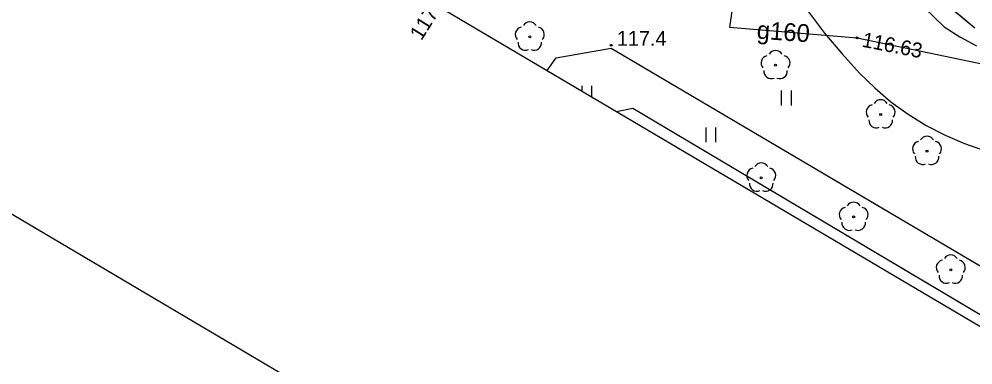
# Model space of a CAD drawing. Extents: x 6434771 to 6436222, y 5663454 to 5664782.
# Drawn here: x 6435355.97 to 6435404.21, y 5663705.54 to 5663723 of the extents above; entities that cross this region are included whole.
import ezdxf

# ---------------------------------------------------------------- set-up
doc = ezdxf.new("R2010")
doc.units = 0
for name, color, linetype in [('Warstwa 11', 7, 'Continuous'), ('Warstwa 12', 7, 'Continuous'), ('Warstwa 13', 7, 'Continuous'), ('Warstwa 14', 7, 'Continuous'), ('Warstwa 2', 7, 'Continuous'), ('Warstwa 5', 7, 'Continuous'), ('Warstwa 63', 7, 'Continuous'), ('Warstwa 9', 7, 'Continuous')]:
    doc.layers.add(name, color=color, linetype=linetype)

msp = doc.modelspace()

# ---------------------------------------------------------------- linework, layer by layer
at = {"layer": 'Warstwa 11'}
for centre in [(6435381.8, 5663722.11), (6435394.23, 5663720.67), (6435399.546, 5663718.183), (6435401.889, 5663716.338), (6435393.509, 5663714.988), (6435398.18, 5663713.01), (6435403.09, 5663710.34)]:
    msp.add_circle(centre, 0.05, dxfattribs=at)
for centre, start, end in [((6435381.8, 5663722.485), 30.1471, 149.8529), ((6435381.443, 5663722.226), 102.1471, 221.8529), ((6435382.157, 5663722.226), 318.1471, 77.8529), ((6435381.58, 5663721.807), 174.1471, 293.8529), ((6435382.02, 5663721.807), 246.1471, 5.8529), ((6435394.23, 5663721.045), 30.1471, 149.8529), ((6435393.873, 5663720.786), 102.1471, 221.8529), ((6435394.587, 5663720.786), 318.1471, 77.8529), ((6435394.01, 5663720.367), 174.1471, 293.8529), ((6435394.45, 5663720.367), 246.1471, 5.8529), ((6435399.546, 5663718.558), 30.1471, 149.8529), ((6435399.189, 5663718.299), 102.1471, 221.8529), ((6435399.903, 5663718.299), 318.1471, 77.8529), ((6435399.326, 5663717.88), 174.1471, 293.8529), ((6435399.766, 5663717.88), 246.1471, 5.8529), ((6435401.889, 5663716.713), 30.1471, 149.8529), ((6435401.532, 5663716.454), 102.1471, 221.8529), ((6435402.246, 5663716.454), 318.1471, 77.8529), ((6435401.669, 5663716.035), 174.1471, 293.8529), ((6435402.109, 5663716.035), 246.1471, 5.8529), ((6435393.152, 5663715.104), 102.1471, 221.8529), ((6435393.509, 5663715.363), 30.1471, 149.8529), ((6435393.866, 5663715.104), 318.1471, 77.8529), ((6435393.289, 5663714.685), 174.1471, 293.8529), ((6435393.729, 5663714.685), 246.1471, 5.8529), ((6435398.18, 5663713.385), 30.1471, 149.8529), ((6435397.823, 5663713.126), 102.1471, 221.8529), ((6435398.537, 5663713.126), 318.1471, 77.8529), ((6435397.96, 5663712.707), 174.1471, 293.8529), ((6435398.4, 5663712.707), 246.1471, 5.8529), ((6435402.733, 5663710.456), 102.1471, 221.8529), ((6435403.09, 5663710.715), 30.1471, 149.8529), ((6435403.447, 5663710.456), 318.1471, 77.8529), ((6435402.87, 5663710.037), 174.1471, 293.8529), ((6435403.31, 5663710.037), 246.1471, 5.8529)]:
    msp.add_arc(centre, 0.375, start, end, dxfattribs=at)
at = {"layer": 'Warstwa 12'}
msp.add_lwpolyline([(6435392.864, 5663734.653), (6435392.693, 5663727.974), (6435391.898, 5663722.594), (6435398.352, 5663722.056), (6435415.83, 5663718.424), (6435421.057, 5663715.631), (6435434.822, 5663707.675), (6435437.774, 5663704.449), (6435454.6, 5663694.085), (6435458.833, 5663692.634), (6435461.216, 5663692.845), (6435462.831, 5663694.076), (6435464.328, 5663696.298), (6435465.146, 5663698.628), (6435464.996, 5663701.93), (6435463.612, 5663704.877), (6435455.399, 5663713.817)], dxfattribs=at)
at = {"layer": 'Warstwa 13'}
msp.add_circle((6435385.916, 5663721.68), 0.045, dxfattribs=at)
at = {"layer": 'Warstwa 14'}
msp.add_circle((6435398.352, 5663722.056), 0.045, dxfattribs=at)
at = {"layer": 'Warstwa 2'}
for points in [[(6435415.067, 5663755.82), (6435402.373, 5663762.888), (6435392.31, 5663768.43), (6435390.96, 5663766.67), (6435390.77, 5663764.67), (6435389.1, 5663763.18), (6435388.86, 5663761.08), (6435387.2, 5663759.63), (6435387, 5663757.52), (6435385.23, 5663755.92), (6435385.11, 5663753.93), (6435383.95, 5663752.39), (6435381.876, 5663748.896), (6435381.305, 5663747.173), (6435381.447, 5663744.871), (6435382.861, 5663743.584), (6435392.193, 5663737.821), (6435395.771, 5663734.317), (6435398.208, 5663729.938), (6435400.477, 5663725.74), (6435404.309, 5663722.554)], [(6435382.682, 5663720.412), (6435383.13, 5663721.05), (6435385.915, 5663721.526), (6435409.181, 5663707.824), (6435409.766, 5663704.907), (6435409.546, 5663704.561)], [(6435386.189, 5663718.343), (6435387.009, 5663718.504), (6435406.74, 5663706.799), (6435406.658, 5663706.265)]]:
    msp.add_lwpolyline(points, dxfattribs=at)
at = {"layer": 'Warstwa 5'}
for p, q in [((6435402.851, 5663723.766), (6435404.309, 5663722.554)), ((6435395.889, 5663723.366), (6435396.711, 5663722.3)), ((6435401.748, 5663723.58), (6435402.75, 5663722.613)), ((6435396.711, 5663722.3), (6435397.576, 5663721.269)), ((6435402.75, 5663722.613), (6435403.555, 5663722.104)), ((6435403.555, 5663722.104), (6435404.39, 5663721.647)), ((6435383.13, 5663721.05), (6435385.915, 5663721.526)), ((6435383.13, 5663721.05), (6435385.915, 5663721.526)), ((6435385.915, 5663721.526), (6435409.181, 5663707.824)), ((6435385.915, 5663721.526), (6435409.181, 5663707.824)), ((6435397.576, 5663721.269), (6435398.481, 5663720.274)), ((6435382.682, 5663720.412), (6435383.13, 5663721.05)), ((6435382.682, 5663720.412), (6435383.13, 5663721.05)), ((6435398.481, 5663720.274), (6435399.247, 5663719.523)), ((6435384.444, 5663719.373), (6435384.444, 5663719.632)), ((6435384.944, 5663719.078), (6435384.944, 5663719.632)), ((6435394.536, 5663718.647), (6435394.536, 5663719.397)), ((6435395.036, 5663718.647), (6435395.036, 5663719.397)), ((6435399.247, 5663719.523), (6435400.066, 5663718.83)), ((6435386.189, 5663718.343), (6435387.009, 5663718.504)), ((6435386.189, 5663718.343), (6435387.009, 5663718.504)), ((6435387.009, 5663718.504), (6435406.74, 5663706.799)), ((6435387.009, 5663718.504), (6435406.74, 5663706.799)), ((6435400.066, 5663718.83), (6435400.934, 5663718.2)), ((6435400.934, 5663718.2), (6435401.847, 5663717.636)), ((6435390.714, 5663716.781), (6435390.714, 5663717.531)), ((6435391.214, 5663716.781), (6435391.214, 5663717.531)), ((6435401.847, 5663717.636), (6435402.799, 5663717.142)), ((6435402.799, 5663717.142), (6435403.785, 5663716.719)), ((6435403.785, 5663716.719), (6435404.799, 5663716.371))]:
    msp.add_line(p, q, dxfattribs=at)
at = {"layer": 'Warstwa 63'}
for points in [[(6434770.578, 5664058.35), (6435197.816, 5664782.406), (6436221.837, 5664178.169), (6435794.599, 5663454.114)], [(6435677.2, 5663546.629), (6436084.093, 5664236.205), (6435222.122, 5664744.822), (6434815.229, 5664055.245)]]:
    msp.add_lwpolyline(points, close=True, dxfattribs=at)
at = {"layer": 'Warstwa 9'}
for p, q in [((6435395.889, 5663723.366), (6435396.711, 5663722.3)), ((6435401.748, 5663723.58), (6435402.75, 5663722.613)), ((6435396.711, 5663722.3), (6435397.576, 5663721.269)), ((6435402.75, 5663722.613), (6435403.555, 5663722.104)), ((6435403.555, 5663722.104), (6435404.39, 5663721.647)), ((6435397.576, 5663721.269), (6435398.481, 5663720.274)), ((6435398.481, 5663720.274), (6435399.247, 5663719.523)), ((6435399.247, 5663719.523), (6435400.066, 5663718.83)), ((6435400.066, 5663718.83), (6435400.934, 5663718.2)), ((6435400.934, 5663718.2), (6435401.847, 5663717.636)), ((6435401.847, 5663717.636), (6435402.799, 5663717.142)), ((6435402.799, 5663717.142), (6435403.785, 5663716.719)), ((6435403.785, 5663716.719), (6435404.799, 5663716.371))]:
    msp.add_line(p, q, dxfattribs=at)

# ---------------------------------------------------------------- texts
at = {"layer": 'Warstwa 13'}
msp.add_text('g160', height=0.9, rotation=355.9271, dxfattribs=at).set_placement((6435393.259, 5663722.017))
msp.add_text('117.4', height=0.75, dxfattribs=at).set_placement((6435386.206, 5663721.652))
at = {"layer": 'Warstwa 14'}
for s, rotation, p in [('117.04', 57.7885, (6435376.318, 5663721.88)), ('116.63', 348.9542, (6435398.562, 5663721.613))]:
    msp.add_text(s, height=0.75, rotation=rotation, dxfattribs=at).set_placement(p)

doc.saveas('drawing.dxf')
